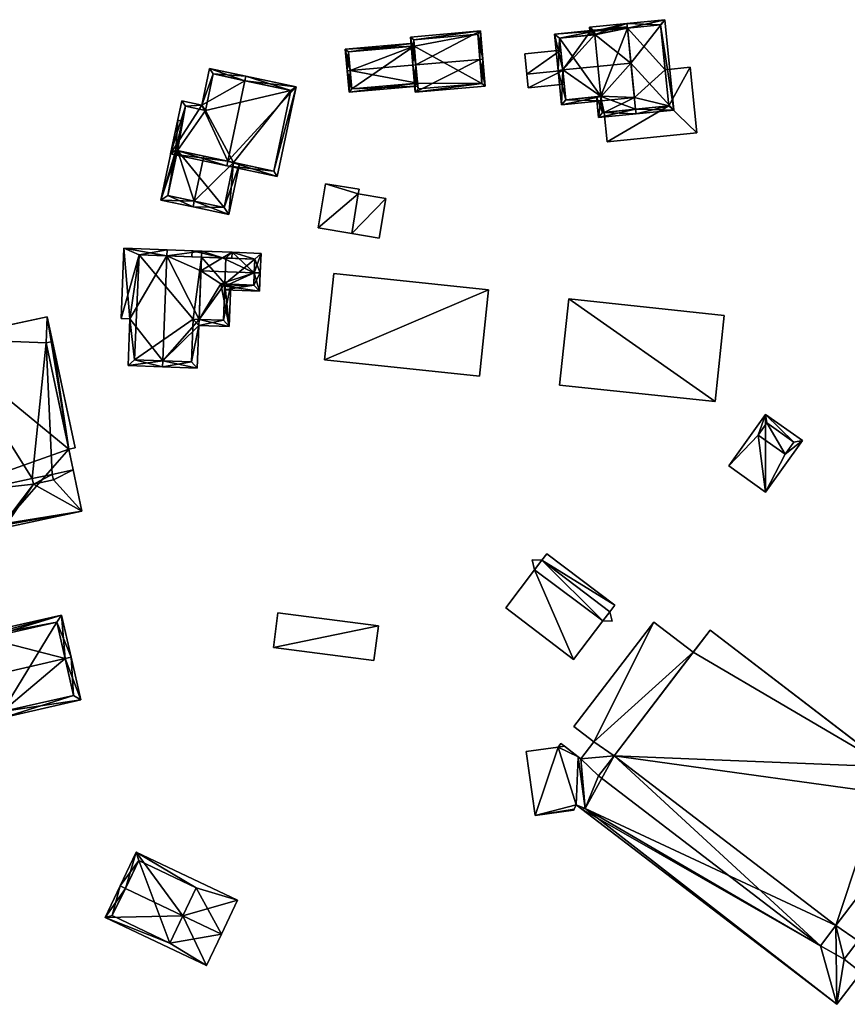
# Model space of a CAD drawing. Header units: inches. Extents: x 2685601 to 2690022, y 1235992 to 1239010.
# Tile 376 of 390: x 2688771 to 2688907, y 1238653 to 1238815. Entities that reach past the tile are written whole.
import ezdxf

# ---------------------------------------------------------------- set-up
doc = ezdxf.new("R2010")
doc.units = ezdxf.units.IN
doc.header["$MEASUREMENT"] = 0
doc.layers.add('Gebaeude Einzelhaus', color=10, linetype='Continuous')
doc.layers.add('Offenes Gebaeude', color=10, linetype='Continuous')

msp = doc.modelspace()

# ---------------------------------------------------------------- meshes
at = {"layer": 'Gebaeude Einzelhaus'}
mesh = msp.add_polyface(dxfattribs=at)
corners = [(2688866.12, 1238802.526, 550.602), (2688859.643, 1238801.188, 550.143), (2688866.188, 1238801.842, 550.143), (2688859.824, 1238806.91, 553.935), (2688859.078, 1238806.835, 553.935), (2688871.036, 1238808.03, 553.935), (2688864.386, 1238813.287, 550.201), (2688865.04, 1238813.258, 550.261), (2688870.437, 1238813.797, 550.261), (2688865.101, 1238812.721, 550.603), (2688858.483, 1238812.789, 550.143), (2688870.441, 1238813.985, 550.143), (2688870.46, 1238813.799, 550.261), (2688859.304, 1238812.118, 550.618), (2688865.104, 1238812.698, 550.618), (2688860.314, 1238802.009, 550.644), (2688866.114, 1238802.588, 550.644), (2688866.114, 1238802.588, 550.602), (2688865.368, 1238802.513, 550.143), (2688865.71, 1238799.09, 550.143), (2688871.794, 1238800.451, 553.935), (2688871.869, 1238799.705, 553.935), (2688870.46, 1238813.799, 553.935), (2688864.226, 1238813.93, 550.143), (2688864.357, 1238812.623, 550.143), (2688870.385, 1238814.546, 553.935), (2688865.104, 1238812.698, 550.603), (2688878.074, 1238800.325, 550.143), (2688876.591, 1238815.166, 550.143), (2688865.04, 1238813.258, 550.598), (2688866.381, 1238799.911, 550.602), (2688877.253, 1238800.996, 550.599), (2688875.92, 1238814.345, 550.599), (2688870.46, 1238813.799, 542.878), (2688865.04, 1238813.258, 542.878), (2688865.104, 1238812.698, 542.878), (2688859.304, 1238812.118, 542.878), (2688859.833, 1238806.827, 551.623), (2688859.499, 1238810.166, 549.311), (2688859.499, 1238810.166, 549.411), (2688860.061, 1238804.545, 549.311), (2688860.314, 1238802.009, 542.878), (2688860.061, 1238804.545, 549.411), (2688859.833, 1238806.827, 551.523), (2688866.114, 1238802.588, 542.878), (2688866.188, 1238801.842, 542.878), (2688871.601, 1238802.383, 542.878), (2688866.381, 1238799.911, 542.878), (2688866.661, 1238799.939, 548.128), (2688877.253, 1238800.996, 548.128), (2688866.661, 1238799.939, 542.878), (2688876.66, 1238806.938, 548.128), (2688875.92, 1238814.345, 542.878), (2688876.66, 1238806.938, 542.878), (2688877.253, 1238800.996, 542.878)]
mesh.append_faces([[corners[k] for k in face] for face in [(27, 32, 28), (28, 32, 25), (25, 32, 22), (21, 31, 27), (27, 31, 32), (21, 20, 31), (19, 30, 21), (21, 30, 20), (19, 18, 30), (30, 18, 0), (0, 18, 17), (29, 25, 22), (29, 23, 25), (26, 24, 9), (9, 24, 29), (29, 24, 23), (5, 28, 22), (22, 28, 25), (21, 27, 20), (20, 27, 5), (5, 27, 28), (25, 9, 22), (9, 24, 26), (25, 23, 9), (9, 23, 24), (5, 22, 9), (0, 20, 5), (0, 19, 20), (20, 19, 21), (0, 18, 19), (0, 17, 18), (4, 15, 1), (1, 15, 2), (2, 15, 0), (0, 15, 16), (4, 3, 15), (10, 13, 4), (4, 13, 3), (13, 9, 14), (10, 7, 13), (13, 7, 9), (10, 11, 7), (7, 11, 8), (8, 11, 12), (11, 8, 12), (11, 6, 8), (11, 10, 6), (9, 3, 5), (3, 10, 4), (9, 6, 3), (3, 6, 10), (9, 7, 6), (6, 7, 8), (3, 0, 5), (4, 1, 3), (3, 1, 0), (0, 1, 2)]], dxfattribs={"color": 13})
mesh.append_faces([[corners[k] for k in face] for face in [(53, 33, 52), (53, 46, 33), (46, 50, 45), (45, 50, 47), (53, 54, 46), (46, 54, 50), (29, 7, 9), (22, 8, 29), (29, 8, 7), (32, 12, 22), (22, 12, 8), (32, 52, 12), (12, 52, 33), (52, 51, 53), (51, 31, 49), (52, 32, 51), (51, 32, 31), (48, 47, 50), (48, 30, 47), (31, 20, 49), (49, 20, 48), (48, 20, 30), (0, 2, 30), (30, 2, 47), (47, 2, 45), (35, 44, 36), (36, 44, 41), (44, 46, 45), (35, 33, 44), (44, 33, 46), (35, 34, 33), (17, 0, 16), (17, 2, 0), (17, 44, 2), (2, 44, 45), (15, 17, 16), (15, 41, 17), (17, 41, 44), (43, 38, 40), (40, 15, 42), (42, 15, 37), (40, 41, 15), (36, 40, 38), (40, 36, 41), (37, 13, 39), (39, 13, 38), (38, 13, 36), (3, 37, 15), (37, 3, 13), (26, 13, 14), (26, 36, 13), (26, 35, 36), (9, 26, 14), (9, 7, 26), (26, 7, 35), (35, 7, 34), (8, 34, 7), (12, 33, 8), (8, 33, 34)]], dxfattribs={"color": 41})
mesh = msp.add_polyface(dxfattribs=at)
corners = [(2688835.686, 1238807.727, 549.491), (2688846.296, 1238813.318, 548.226), (2688834.786, 1238812.321, 548.226), (2688846.199, 1238808.636, 549.491), (2688846.698, 1238808.679, 549.491), (2688835.188, 1238807.684, 549.491), (2688835.573, 1238803.241, 548.226), (2688847.081, 1238804.236, 548.226), (2688835.328, 1238811.866, 548.362), (2688836.028, 1238803.783, 548.368), (2688846.54, 1238804.691, 548.368), (2688845.841, 1238812.776, 548.362), (2688846.54, 1238804.691, 541.554), (2688845.841, 1238812.776, 541.554), (2688835.328, 1238811.866, 541.554), (2688835.947, 1238804.719, 547.458), (2688836.028, 1238803.783, 541.554), (2688835.419, 1238810.819, 547.453), (2688835.686, 1238807.727, 548.542), (2688835.419, 1238810.819, 541.554), (2688835.947, 1238804.719, 541.554)]
mesh.append_faces([[corners[k] for k in face] for face in [(11, 8, 1), (3, 11, 4), (10, 3, 4), (4, 11, 1), (7, 10, 4), (6, 9, 10), (6, 10, 7), (0, 9, 5), (8, 0, 5), (5, 9, 6), (1, 8, 2), (2, 8, 5), (3, 7, 4), (5, 6, 0), (0, 6, 3), (3, 6, 7), (0, 2, 5), (4, 1, 3), (3, 1, 0), (0, 1, 2)]], dxfattribs={"color": 13})
mesh.append_faces([[corners[k] for k in face] for face in [(12, 19, 13), (13, 19, 14), (12, 20, 19), (12, 16, 20), (10, 9, 12), (12, 9, 16), (16, 15, 20), (17, 14, 19), (17, 8, 14), (15, 0, 18), (18, 0, 17), (17, 0, 8), (16, 9, 15), (15, 9, 0), (8, 11, 14), (14, 11, 13), (3, 13, 11), (3, 12, 13), (3, 10, 12)]], dxfattribs={"color": 41})
mesh = msp.add_polyface(dxfattribs=at)
corners = [(2688824.883, 1238806.793, 548.542), (2688835.686, 1238807.727, 548.542), (2688835.419, 1238810.819, 547.453), (2688824.075, 1238810.34, 547.278), (2688835.376, 1238811.317, 547.278), (2688824.385, 1238806.75, 548.542), (2688824.688, 1238803.244, 547.278), (2688835.99, 1238804.221, 547.278), (2688835.947, 1238804.719, 547.458), (2688824.616, 1238809.885, 547.453), (2688825.143, 1238803.785, 547.458), (2688824.616, 1238809.885, 541.554), (2688835.419, 1238810.819, 541.554), (2688825.143, 1238803.785, 541.554), (2688835.947, 1238804.719, 541.554)]
mesh.append_faces([[corners[k] for k in face] for face in [(6, 10, 7), (7, 10, 8), (6, 5, 10), (10, 5, 0), (4, 9, 3), (3, 9, 5), (5, 9, 0), (4, 2, 9), (6, 0, 5), (6, 8, 0), (0, 8, 1), (6, 7, 8), (0, 3, 5), (0, 2, 3), (3, 2, 4), (0, 1, 2)]], dxfattribs={"color": 13})
mesh.append_faces([[corners[k] for k in face] for face in [(12, 13, 11), (12, 14, 13), (13, 14, 10), (10, 14, 8), (0, 13, 10), (0, 11, 13), (0, 9, 11), (11, 2, 12), (11, 9, 2)]], dxfattribs={"color": 41})
mesh = msp.add_polyface(dxfattribs=at)
corners = [(2688807.57, 1238805.14, 552.157), (2688801.763, 1238807.141, 547.881), (2688800.489, 1238801.144, 547.881), (2688807.726, 1238805.874, 552.157), (2688795.346, 1238793.135, 545.519), (2688797.196, 1238801.844, 545.519), (2688804.759, 1238791.903, 552.157), (2688804.603, 1238791.169, 552.157), (2688816, 1238804.116, 547.653), (2688812.875, 1238789.411, 547.653), (2688797.774, 1238800.954, 546.045), (2688796.236, 1238793.713, 546.045), (2688812.298, 1238790.301, 548.052), (2688815.11, 1238803.539, 548.053), (2688802.34, 1238806.251, 548.407), (2688801.066, 1238800.254, 548.407), (2688802.34, 1238806.251, 536.228), (2688815.11, 1238803.539, 536.228), (2688801.066, 1238800.254, 536.228), (2688797.774, 1238800.954, 536.228), (2688796.236, 1238793.713, 545.267), (2688796.236, 1238793.713, 536.228), (2688805.717, 1238791.699, 545.36), (2688812.298, 1238790.301, 536.228), (2688800.809, 1238792.742, 548.127), (2688796.48, 1238793.661, 545.42), (2688796.48, 1238793.661, 536.228), (2688805.717, 1238791.699, 536.228)]
mesh.append_faces([[corners[k] for k in face] for face in [(15, 10, 2), (14, 15, 2), (1, 14, 2), (0, 14, 3), (13, 0, 3), (3, 14, 1), (8, 12, 13), (8, 13, 3), (9, 12, 8), (6, 12, 7), (11, 6, 7), (7, 12, 9), (10, 11, 4), (4, 11, 7), (2, 10, 5), (5, 10, 4), (9, 6, 7), (9, 8, 6), (6, 8, 0), (0, 8, 3), (6, 4, 7), (0, 2, 6), (6, 2, 4), (4, 2, 5), (3, 1, 0), (0, 1, 2)]], dxfattribs={"color": 13})
mesh.append_faces([[corners[k] for k in face] for face in [(18, 26, 19), (19, 26, 21), (18, 27, 26), (18, 17, 27), (27, 17, 23), (18, 16, 17), (13, 12, 17), (17, 12, 23), (23, 22, 27), (25, 20, 26), (26, 20, 21), (24, 11, 25), (25, 11, 20), (22, 6, 24), (24, 6, 11), (23, 12, 22), (22, 12, 6), (20, 19, 21), (11, 10, 20), (20, 10, 19), (10, 18, 19), (10, 15, 18), (15, 14, 18), (18, 14, 16), (0, 13, 14), (14, 13, 16), (16, 13, 17)]], dxfattribs={"color": 41})
mesh = msp.add_polyface(dxfattribs=at)
corners = [(2688877.253, 1238800.996, 548.128), (2688881.875, 1238796.554, 548.128), (2688880.796, 1238807.351, 548.128), (2688867.146, 1238795.083, 548.128), (2688876.66, 1238806.938, 548.128), (2688866.661, 1238799.939, 548.128), (2688880.796, 1238807.351, 542.878), (2688881.875, 1238796.554, 542.877), (2688876.66, 1238806.938, 542.878), (2688866.661, 1238799.939, 542.878), (2688867.146, 1238795.083, 542.878), (2688877.253, 1238800.996, 542.878)]
mesh.append_faces([[corners[k] for k in face] for face in [(3, 0, 5), (0, 2, 4), (3, 1, 0), (0, 1, 2)]], dxfattribs={"color": 13})
mesh.append_faces([[corners[k] for k in face] for face in [(6, 11, 8), (11, 10, 9), (6, 7, 11), (11, 7, 10), (1, 3, 7), (7, 3, 10), (10, 3, 9), (9, 3, 5), (4, 2, 8), (8, 2, 6), (2, 1, 6), (6, 1, 7)]], dxfattribs={"color": 41})
mesh = msp.add_polyface(dxfattribs=at)
corners = [(2688804.921, 1238783.143, 544.808), (2688806.695, 1238791.491, 544.808), (2688805.717, 1238791.699, 545.36), (2688799.243, 1238785.372, 548.127), (2688800.809, 1238792.742, 548.127), (2688799.035, 1238784.393, 548.127), (2688796.514, 1238798.634, 544.808), (2688796.236, 1238793.713, 545.267), (2688797.248, 1238798.478, 545.267), (2688793.728, 1238785.52, 544.808), (2688796.48, 1238793.661, 545.42), (2688804.151, 1238784.329, 545.359), (2688794.914, 1238786.291, 545.42), (2688794.914, 1238786.291, 536.228), (2688796.48, 1238793.661, 536.228), (2688804.151, 1238784.329, 536.228), (2688805.717, 1238791.699, 536.228)]
mesh.append_faces([[corners[k] for k in face] for face in [(9, 12, 5), (5, 12, 3), (9, 7, 12), (12, 7, 10), (9, 6, 7), (7, 6, 8), (0, 11, 1), (1, 11, 2), (0, 5, 11), (11, 5, 3), (10, 3, 4), (10, 9, 3), (3, 9, 5), (10, 7, 9), (9, 7, 6), (6, 7, 8), (0, 3, 5), (0, 2, 3), (3, 2, 4), (0, 1, 2)]], dxfattribs={"color": 13})
mesh.append_faces([[corners[k] for k in face] for face in [(14, 15, 13), (14, 16, 15), (15, 16, 11), (11, 16, 2), (11, 13, 15), (3, 12, 11), (11, 12, 13), (13, 10, 14), (13, 12, 10)]], dxfattribs={"color": 41})
mesh = msp.add_polyface(dxfattribs=at)
corners = [(2688788.655, 1238766.006, 543.698), (2688787.678, 1238777.638, 542.715), (2688787.233, 1238766.061, 542.715), (2688794.722, 1238776.367, 547.613), (2688794.76, 1238777.365, 547.613), (2688794.059, 1238759.114, 547.613), (2688788.36, 1238758.331, 543.698), (2688794.021, 1238758.114, 547.613), (2688800.47, 1238777.146, 543.504), (2688800.039, 1238765.923, 543.504), (2688800.346, 1238773.92, 543.504), (2688800.432, 1238776.148, 543.504), (2688799.731, 1238757.895, 543.504), (2688800.001, 1238764.924, 543.504), (2688790.18, 1238776.541, 544.471), (2688789.398, 1238759.293, 544.389), (2688798.771, 1238758.933, 544.222), (2688799.04, 1238765.961, 544.223), (2688803.886, 1238776.014, 541.979), (2688803.888, 1238776.015, 541.978), (2688805.475, 1238776.954, 541.294), (2688804.438, 1238775.994, 541.735), (2688805.437, 1238775.954, 541.294), (2688803.614, 1238771.776, 542.027), (2688805.005, 1238764.731, 541.294), (2688805.273, 1238771.712, 541.294), (2688804.275, 1238771.751, 541.735), (2688804.045, 1238765.769, 541.735), (2688804.26, 1238771.352, 541.735), (2688790.18, 1238776.541, 533.408), (2688800.432, 1238776.148, 533.408), (2688789.398, 1238759.293, 533.408), (2688798.771, 1238758.933, 533.407), (2688799.04, 1238765.961, 533.408), (2688800.039, 1238765.923, 533.408), (2688804.045, 1238765.769, 533.408), (2688804.275, 1238771.751, 533.408), (2688804.438, 1238775.994, 533.408)]
mesh.append_faces([[corners[k] for k in face] for face in [(25, 28, 26), (25, 27, 28), (27, 13, 9), (25, 24, 27), (27, 24, 13), (8, 18, 11), (8, 19, 18), (8, 20, 19), (19, 20, 21), (21, 20, 22), (24, 9, 13), (24, 23, 9), (24, 26, 23), (24, 25, 26), (10, 9, 23), (20, 21, 22), (8, 19, 20), (20, 19, 21), (11, 18, 8), (8, 18, 19), (11, 10, 18), (13, 17, 9), (7, 16, 12), (12, 16, 13), (13, 16, 17), (7, 5, 16), (0, 15, 6), (6, 15, 7), (7, 15, 5), (4, 14, 1), (1, 14, 2), (2, 14, 0), (0, 14, 15), (4, 3, 14), (8, 3, 4), (8, 11, 3), (9, 5, 13), (13, 5, 12), (12, 5, 7), (8, 3, 11), (11, 3, 10), (10, 3, 9), (9, 3, 5), (8, 4, 3), (5, 6, 7), (3, 0, 5), (5, 0, 6), (4, 1, 3), (3, 1, 0), (0, 1, 2)]], dxfattribs={"color": 13})
mesh.append_faces([[corners[k] for k in face] for face in [(30, 36, 34), (34, 36, 35), (30, 37, 36), (19, 30, 18), (18, 30, 11), (19, 21, 30), (30, 21, 37), (28, 36, 26), (28, 35, 36), (28, 27, 35), (27, 34, 35), (27, 9, 34), (30, 33, 29), (29, 33, 31), (31, 33, 32), (30, 34, 33), (9, 33, 34), (9, 17, 33), (17, 16, 33), (33, 16, 32), (16, 31, 32), (5, 15, 16), (16, 15, 31), (15, 29, 31), (15, 14, 29), (11, 14, 3), (30, 29, 11), (11, 29, 14)]], dxfattribs={"color": 41})
mesh = msp.add_polyface(dxfattribs=at)
corners = [(2688809.098, 1238773.583, 543.504), (2688810.221, 1238776.771, 541.294), (2688805.475, 1238776.954, 541.294), (2688810.098, 1238773.545, 543.504), (2688803.888, 1238776.015, 541.978), (2688798.88, 1238777.208, 541.294), (2688798.842, 1238776.209, 541.978), (2688803.886, 1238776.014, 541.979), (2688800.346, 1238773.92, 543.504), (2688804.26, 1238771.352, 541.735), (2688804.236, 1238770.751, 541.294), (2688809.983, 1238770.53, 541.294), (2688803.614, 1238771.776, 542.027), (2688809.021, 1238771.568, 542.027), (2688809.184, 1238775.81, 541.979), (2688804.438, 1238775.994, 541.735), (2688809.184, 1238775.81, 533.408), (2688804.438, 1238775.994, 533.408), (2688804.275, 1238771.751, 541.735), (2688809.021, 1238771.568, 533.408), (2688804.275, 1238771.751, 533.408)]
mesh.append_faces([[corners[k] for k in face] for face in [(2, 4, 5), (5, 4, 6), (2, 14, 4), (4, 14, 7), (14, 3, 0), (2, 1, 14), (14, 1, 3), (13, 9, 12), (13, 10, 9), (13, 11, 10), (13, 3, 11), (13, 0, 3), (9, 0, 12), (12, 0, 8), (9, 11, 0), (0, 11, 3), (9, 10, 11), (0, 7, 8), (0, 4, 7), (4, 5, 6), (0, 2, 4), (4, 2, 5), (3, 1, 0), (0, 1, 2)]], dxfattribs={"color": 13})
mesh.append_faces([[corners[k] for k in face] for face in [(20, 16, 19), (20, 17, 16), (14, 19, 16), (14, 13, 19), (14, 0, 13), (19, 18, 20), (19, 13, 18), (18, 13, 12), (17, 15, 16), (16, 15, 14), (14, 15, 7), (7, 15, 4)]], dxfattribs={"color": 41})
mesh = msp.add_polyface(dxfattribs=at)
corners = [(2688820.676, 1238759.296, 544.246), (2688847.63, 1238770.763, 544.246), (2688822.169, 1238773.448, 544.246), (2688846.138, 1238756.61, 544.246), (2688822.169, 1238773.448, 535.164), (2688847.63, 1238770.763, 535.164), (2688820.676, 1238759.296, 535.164), (2688846.138, 1238756.61, 535.164)]
mesh.append_faces([[corners[k] for k in face] for face in [(3, 1, 0), (0, 1, 2)]], dxfattribs={"color": 13})
mesh.append_faces([[corners[k] for k in face] for face in [(4, 5, 6), (6, 5, 7), (1, 3, 5), (5, 3, 7), (3, 0, 7), (7, 0, 6), (0, 2, 6), (6, 2, 4), (2, 1, 4), (4, 1, 5)]], dxfattribs={"color": 41})
mesh = msp.add_polyface(dxfattribs=at)
corners = [(2688884.86, 1238752.405, 544.562), (2688860.814, 1238769.304, 544.562), (2688859.3, 1238755.134, 544.562), (2688886.373, 1238766.574, 544.562), (2688859.3, 1238755.134, 535.78), (2688860.814, 1238769.304, 535.78), (2688884.86, 1238752.405, 535.78), (2688886.373, 1238766.574, 535.78)]
mesh.append_faces([[corners[k] for k in face] for face in [(3, 1, 0), (0, 1, 2)]], dxfattribs={"color": 13})
mesh.append_faces([[corners[k] for k in face] for face in [(4, 5, 6), (6, 5, 7), (1, 3, 5), (5, 3, 7), (3, 0, 7), (7, 0, 6), (0, 2, 6), (6, 2, 4), (2, 1, 4), (4, 1, 5)]], dxfattribs={"color": 41})
mesh = msp.add_polyface(dxfattribs=at)
corners = [(2688778.614, 1238744.589, 542.427), (2688775.936, 1238762.295, 542.427), (2688774.891, 1238762.073, 542.427), (2688779.659, 1238744.811, 542.427), (2688763.438, 1238737.801, 542.427), (2688761.908, 1238738.684, 542.427), (2688760.746, 1238738.436, 542.427), (2688758.131, 1238762.725, 542.427), (2688756.846, 1238762.453, 542.427), (2688762.303, 1238731.13, 542.427), (2688767.864, 1238732.315, 542.426), (2688772.788, 1238738.86, 542.427), (2688767.909, 1238732.101, 542.426), (2688767.996, 1238731.691, 542.426), (2688780.78, 1238734.414, 542.426), (2688776.079, 1238739.561, 542.427), (2688779.341, 1238741.174, 542.427), (2688775.895, 1238740.425, 542.427), (2688772.599, 1238739.751, 542.427), (2688765.866, 1238764.373, 542.427), (2688772.599, 1238739.751, 544.481), (2688758.131, 1238762.725, 544.481), (2688763.438, 1238737.801, 544.481), (2688774.891, 1238762.073, 544.481), (2688775.076, 1238766.334, 544.481), (2688775.895, 1238740.425, 544.481), (2688772.788, 1238738.86, 544.481), (2688776.079, 1238739.561, 544.481), (2688779.341, 1238741.174, 544.481), (2688775.936, 1238762.295, 544.481), (2688775.076, 1238766.334, 542.427), (2688780.78, 1238734.414, 530.148), (2688778.614, 1238744.589, 530.148), (2688779.659, 1238744.811, 530.148), (2688775.076, 1238766.334, 530.148), (2688756.846, 1238762.453, 530.148), (2688761.908, 1238738.684, 530.148), (2688760.746, 1238738.436, 530.148), (2688762.303, 1238731.13, 530.148), (2688767.864, 1238732.315, 530.148), (2688767.909, 1238732.101, 530.148), (2688767.996, 1238731.691, 530.148)]
mesh.append_faces([[corners[k] for k in face] for face in [(24, 23, 29), (23, 25, 28), (25, 26, 27), (23, 20, 25), (25, 20, 26), (24, 21, 23), (23, 21, 20), (20, 21, 22), (8, 7, 19), (4, 11, 18), (15, 16, 17), (11, 14, 15), (15, 14, 16), (11, 13, 14), (11, 12, 13), (4, 10, 11), (11, 10, 12), (4, 9, 10), (4, 6, 9), (8, 5, 7), (7, 5, 4), (4, 5, 6), (3, 1, 0), (0, 1, 2)]], dxfattribs={"color": 13})
mesh.append_faces([[corners[k] for k in face] for face in [(39, 31, 40), (40, 31, 41), (39, 32, 31), (32, 34, 33), (32, 35, 34), (37, 36, 38), (38, 36, 39), (39, 36, 32), (32, 36, 35), (14, 13, 31), (31, 13, 41), (13, 12, 41), (41, 12, 40), (12, 10, 40), (40, 10, 39), (10, 9, 39), (39, 9, 38), (9, 6, 38), (38, 6, 37), (6, 5, 37), (37, 5, 36), (5, 8, 36), (36, 8, 35), (19, 35, 8), (19, 34, 35), (19, 30, 34), (1, 34, 30), (1, 33, 34), (1, 3, 33), (3, 0, 33), (33, 0, 32), (16, 32, 0), (16, 31, 32), (16, 14, 31), (11, 15, 26), (26, 15, 27), (18, 11, 20), (20, 11, 26), (4, 18, 22), (22, 18, 20), (7, 4, 21), (21, 4, 22), (19, 24, 30), (19, 21, 24), (19, 7, 21), (1, 30, 29), (29, 30, 24), (2, 1, 23), (23, 1, 29), (0, 28, 16), (0, 23, 28), (0, 2, 23), (17, 16, 25), (25, 16, 28), (15, 17, 27), (27, 17, 25)]], dxfattribs={"color": 41})
mesh = msp.add_polyface(dxfattribs=at)
corners = [(2688893.168, 1238750.308, 539.267), (2688893.18, 1238737.52, 539.267), (2688899.219, 1238745.999, 539.267), (2688887.129, 1238741.829, 539.267), (2688897.824, 1238745.765, 539.267), (2688896.41, 1238743.779, 539.267), (2688891.971, 1238746.903, 539.267), (2688893.403, 1238748.913, 539.267), (2688893.403, 1238748.913, 533.384), (2688897.824, 1238745.765, 533.384), (2688891.971, 1238746.903, 533.384), (2688896.41, 1238743.779, 533.384)]
mesh.append_faces([[corners[k] for k in face] for face in [(6, 5, 1), (3, 6, 1), (7, 6, 0), (4, 7, 0), (0, 6, 3), (2, 5, 4), (1, 5, 2), (2, 4, 0), (3, 1, 0), (0, 1, 2)]], dxfattribs={"color": 13})
mesh.append_faces([[corners[k] for k in face] for face in [(8, 11, 10), (9, 11, 8), (4, 11, 9), (5, 11, 4), (10, 11, 6), (6, 11, 5), (8, 10, 7), (7, 10, 6), (9, 8, 4), (4, 8, 7)]], dxfattribs={"color": 41})
mesh = msp.add_polyface(dxfattribs=at)
corners = [(2688855.191, 1238724.763, 538.242), (2688850.446, 1238718.504, 538.242), (2688861.619, 1238710.033, 538.242), (2688866.434, 1238716.383, 538.242), (2688867.573, 1238717.884, 538.242), (2688867.95, 1238716.336, 538.242), (2688856.403, 1238726.359, 538.242), (2688868.376, 1238718.945, 538.242), (2688857.204, 1238727.415, 538.242), (2688854.805, 1238726.404, 538.242), (2688854.805, 1238726.404, 528.164), (2688856.403, 1238726.359, 528.164), (2688855.191, 1238724.763, 528.164), (2688850.446, 1238718.504, 528.164), (2688861.619, 1238710.033, 528.164), (2688866.434, 1238716.383, 528.164), (2688867.95, 1238716.336, 528.164), (2688867.573, 1238717.884, 528.164), (2688868.376, 1238718.945, 528.164), (2688857.204, 1238727.415, 528.164)]
mesh.append_faces([[corners[k] for k in face] for face in [(0, 6, 9), (6, 7, 8), (6, 4, 7), (0, 3, 6), (6, 3, 4), (4, 3, 5), (0, 2, 3), (0, 1, 2)]], dxfattribs={"color": 13})
mesh.append_faces([[corners[k] for k in face] for face in [(15, 17, 16), (15, 11, 17), (17, 11, 18), (18, 11, 19), (13, 12, 14), (14, 12, 15), (15, 12, 11), (11, 12, 10), (6, 8, 11), (11, 8, 19), (8, 7, 19), (19, 7, 18), (7, 4, 18), (18, 4, 17), (4, 5, 17), (17, 5, 16), (5, 3, 16), (16, 3, 15), (3, 2, 15), (15, 2, 14), (2, 1, 14), (14, 1, 13), (1, 0, 13), (13, 0, 12), (0, 9, 12), (12, 9, 10), (9, 6, 10), (10, 6, 11)]], dxfattribs={"color": 41})
mesh = msp.add_polyface(dxfattribs=at)
corners = [(2688764.376, 1238707.086, 544.861), (2688765.011, 1238713.508, 540.764), (2688763.024, 1238713.058, 540.764), (2688766.363, 1238707.535, 544.861), (2688766.85, 1238707.645, 544.861), (2688778.016, 1238710.173, 544.861), (2688777.419, 1238717.341, 540.095), (2688764.9, 1238713.996, 540.429), (2688778.991, 1238710.394, 544.861), (2688761.828, 1238713.813, 540.095), (2688761.939, 1238713.325, 540.43), (2688780.579, 1238703.384, 539.62), (2688767.729, 1238701.501, 540.349), (2688767.95, 1238700.525, 539.62), (2688776.664, 1238716.145, 540.764), (2688779.383, 1238704.139, 540.35), (2688776.664, 1238716.145, 528.748), (2688779.383, 1238704.139, 528.748), (2688765.011, 1238713.508, 528.748), (2688767.729, 1238701.501, 528.748), (2688763.024, 1238713.058, 528.748), (2688765.743, 1238701.051, 528.748)]
mesh.append_faces([[corners[k] for k in face] for face in [(11, 15, 8), (8, 15, 5), (11, 13, 15), (15, 13, 12), (9, 7, 10), (7, 14, 1), (14, 8, 5), (9, 6, 7), (7, 6, 14), (14, 6, 8), (11, 12, 13), (12, 4, 3), (11, 5, 12), (12, 5, 4), (11, 8, 5), (7, 9, 10), (7, 6, 9), (6, 5, 8), (7, 1, 6), (6, 1, 5), (5, 1, 4), (4, 1, 3), (3, 1, 0), (0, 1, 2)]], dxfattribs={"color": 13})
mesh.append_faces([[corners[k] for k in face] for face in [(18, 19, 20), (20, 19, 21), (18, 16, 19), (19, 16, 17), (17, 12, 19), (17, 15, 12), (16, 18, 14), (14, 18, 1), (5, 15, 14), (14, 15, 16), (16, 15, 17)]], dxfattribs={"color": 41})
mesh = msp.add_polyface(dxfattribs=at)
corners = [(2688868.261, 1238694.22, 539.96), (2688920.534, 1238686.951, 539.723), (2688884.058, 1238714.864, 539.723), (2688904.738, 1238666.308, 539.959), (2688859.065, 1238695.616, 534.272), (2688853.838, 1238694.896, 534.272), (2688855.283, 1238684.403, 534.272), (2688861.677, 1238685.438, 534.272), (2688861.594, 1238685.271, 534.272), (2688862.039, 1238686.163, 534.272), (2688863.535, 1238685.539, 534.272), (2688862.959, 1238685.459, 534.272), (2688862.364, 1238694.043, 534.272), (2688860.118, 1238695.761, 534.272), (2688874.805, 1238716.186, 534.272), (2688861.668, 1238699.019, 534.272), (2688864.926, 1238696.524, 534.272), (2688868.261, 1238694.22, 534.272), (2688862.783, 1238693.723, 534.272), (2688881.28, 1238711.233, 534.272), (2688865.71, 1238690.886, 534.272), (2688859.524, 1238696.216, 534.272), (2688902.186, 1238662.974, 534.272), (2688904.895, 1238653.369, 534.272), (2688906.081, 1238660.761, 534.272), (2688908.9, 1238658.604, 534.272), (2688904.738, 1238666.308, 534.272), (2688908.391, 1238663.779, 534.272), (2688920.534, 1238686.951, 534.272), (2688911.185, 1238661.64, 534.272), (2688911.21, 1238661.621, 534.272), (2688930.4, 1238686.7, 534.272), (2688916.95, 1238696.991, 534.272), (2688913.406, 1238692.405, 534.272), (2688868.261, 1238694.22, 538.681), (2688902.186, 1238662.974, 538.775), (2688904.738, 1238666.308, 538.681), (2688865.71, 1238690.886, 538.775), (2688884.058, 1238714.864, 528.115), (2688913.406, 1238692.405, 528.115), (2688881.28, 1238711.233, 528.115), (2688920.534, 1238686.951, 528.115), (2688904.738, 1238666.308, 528.115), (2688868.261, 1238694.22, 528.115), (2688855.283, 1238684.403, 528.115), (2688853.838, 1238694.896, 528.115), (2688861.594, 1238685.271, 528.115), (2688861.677, 1238685.438, 528.115), (2688862.039, 1238686.163, 528.115), (2688862.959, 1238685.459, 528.115), (2688860.118, 1238695.761, 528.115), (2688862.364, 1238694.043, 528.115), (2688859.065, 1238695.616, 528.115), (2688863.535, 1238685.539, 528.115), (2688904.895, 1238653.369, 528.115), (2688908.9, 1238658.604, 528.115), (2688906.081, 1238660.761, 528.115), (2688908.391, 1238663.779, 528.115), (2688911.185, 1238661.64, 528.115), (2688911.21, 1238661.621, 528.115), (2688930.4, 1238686.7, 528.115), (2688916.95, 1238696.991, 528.115), (2688874.805, 1238716.186, 528.115), (2688861.668, 1238699.019, 528.115), (2688864.926, 1238696.524, 528.115), (2688862.783, 1238693.723, 528.115), (2688859.524, 1238696.216, 528.115)]
mesh.append_faces([[corners[k] for k in face] for face in [(37, 35, 34), (34, 35, 36), (28, 32, 33), (28, 31, 32), (28, 30, 31), (28, 29, 30), (26, 27, 28), (28, 27, 29), (22, 24, 26), (26, 24, 27), (22, 23, 24), (24, 23, 25), (22, 11, 23), (20, 10, 22), (22, 10, 11), (4, 13, 21), (17, 18, 20), (20, 18, 10), (10, 18, 12), (14, 16, 19), (19, 16, 17), (17, 16, 18), (14, 15, 16), (4, 12, 13), (4, 9, 12), (12, 9, 10), (10, 9, 11), (4, 6, 9), (9, 6, 7), (7, 6, 8), (4, 5, 6), (3, 1, 0), (0, 1, 2)]], dxfattribs={"color": 13})
mesh.append_faces([[corners[k] for k in face] for face in [(66, 50, 52), (53, 54, 49), (54, 56, 55), (57, 41, 58), (58, 41, 59), (59, 41, 60), (60, 41, 61), (61, 41, 39), (53, 42, 54), (54, 42, 56), (56, 42, 57), (57, 42, 41), (53, 43, 42), (43, 64, 40), (40, 64, 62), (62, 64, 63), (51, 65, 53), (53, 65, 43), (43, 65, 64), (66, 52, 21), (21, 52, 4), (18, 65, 12), (12, 65, 51), (21, 13, 66), (66, 13, 50), (18, 16, 65), (65, 16, 64), (16, 15, 64), (64, 15, 63), (15, 14, 63), (63, 14, 62), (62, 19, 40), (62, 14, 19), (33, 32, 39), (39, 32, 61), (32, 31, 61), (61, 31, 60), (31, 30, 60), (60, 30, 59), (30, 29, 59), (59, 29, 58), (29, 27, 58), (58, 27, 57), (27, 24, 57), (57, 24, 56), (24, 25, 56), (56, 25, 55), (25, 23, 55), (55, 23, 54), (23, 11, 54), (54, 11, 49), (26, 36, 22), (22, 36, 35), (20, 22, 37), (37, 22, 35), (20, 34, 17), (20, 37, 34), (48, 53, 49), (48, 51, 53), (48, 52, 51), (51, 52, 50), (47, 44, 48), (48, 44, 52), (52, 44, 45), (47, 46, 44), (45, 4, 52), (45, 5, 4), (51, 50, 12), (12, 50, 13), (9, 49, 11), (9, 48, 49), (47, 48, 7), (7, 48, 9), (7, 8, 47), (47, 8, 46), (8, 6, 46), (46, 6, 44), (6, 5, 44), (44, 5, 45), (39, 40, 38), (39, 43, 40), (39, 42, 43), (39, 41, 42), (36, 1, 3), (36, 28, 1), (36, 26, 28), (3, 34, 36), (36, 34, 26), (26, 34, 17), (3, 0, 34), (0, 19, 34), (34, 19, 17), (19, 38, 40), (0, 2, 19), (19, 2, 38), (2, 33, 38), (38, 33, 39), (2, 1, 33), (33, 1, 28)]], dxfattribs={"color": 41})
mesh = msp.add_polyface(dxfattribs=at)
corners = [(2688797.365, 1238667.93, 536.888), (2688806.351, 1238670.475, 534.754), (2688789.688, 1238678.389, 534.754), (2688803.711, 1238664.916, 536.888), (2688787.921, 1238672.415, 536.888), (2688787.048, 1238672.83, 536.888), (2688784.586, 1238667.648, 534.754), (2688801.25, 1238659.734, 534.754), (2688799.55, 1238672.5, 535.131), (2688795.2, 1238663.4, 535.02), (2688790.15, 1238677, 535.12), (2688785.75, 1238667.95, 535.041), (2688795.2, 1238663.4, 528.53), (2688799.55, 1238672.5, 528.53), (2688790.15, 1238677, 528.53), (2688785.75, 1238667.95, 528.53)]
mesh.append_faces([[corners[k] for k in face] for face in [(6, 11, 9), (6, 9, 7), (4, 11, 5), (10, 4, 5), (5, 11, 6), (8, 10, 2), (2, 10, 5), (1, 8, 2), (0, 8, 3), (9, 0, 3), (7, 9, 3), (3, 8, 1), (0, 7, 3), (5, 6, 4), (4, 6, 0), (0, 6, 7), (0, 2, 4), (4, 2, 5), (3, 1, 0), (0, 1, 2)]], dxfattribs={"color": 13})
mesh.append_faces([[corners[k] for k in face] for face in [(12, 15, 14), (12, 14, 13), (9, 15, 12), (11, 15, 9), (14, 15, 4), (4, 15, 11), (10, 14, 4), (13, 14, 10), (8, 13, 10), (12, 13, 0), (0, 13, 8), (9, 12, 0)]], dxfattribs={"color": 41})
at = {"layer": 'Offenes Gebaeude'}
mesh = msp.add_polyface(dxfattribs=at)
corners = [(2688859.499, 1238810.166, 549.411), (2688853.924, 1238806.236, 551.623), (2688859.833, 1238806.827, 551.623), (2688853.59, 1238809.575, 549.411), (2688854.153, 1238803.954, 549.411), (2688860.061, 1238804.545, 549.411), (2688853.924, 1238806.236, 551.523), (2688853.59, 1238809.575, 549.311), (2688854.153, 1238803.954, 549.311), (2688860.061, 1238804.545, 549.311), (2688859.499, 1238810.166, 549.311), (2688859.833, 1238806.827, 551.523)]
mesh.append_faces([[corners[k] for k in face] for face in [(1, 4, 2), (2, 4, 5), (3, 1, 0), (0, 1, 2)]], dxfattribs={"color": 13})
mesh.append_faces([[corners[k] for k in face] for face in [(8, 11, 9), (8, 6, 11), (6, 10, 11), (6, 7, 10), (7, 0, 10), (7, 3, 0), (8, 9, 4), (4, 9, 5), (1, 6, 4), (4, 6, 8), (1, 3, 6), (6, 3, 7)]], dxfattribs={"color": 41})
mesh = msp.add_polyface(dxfattribs=at)
corners = [(2688826.215, 1238786.548, 542.755), (2688819.593, 1238780.953, 542.598), (2688825.135, 1238780.034, 542.755), (2688820.798, 1238788.215, 542.598), (2688826.339, 1238787.295, 542.755), (2688830.739, 1238785.796, 543.387), (2688829.659, 1238779.283, 543.387), (2688826.215, 1238786.548, 542.655), (2688826.339, 1238787.295, 542.655), (2688820.798, 1238788.215, 542.498), (2688819.593, 1238780.953, 542.498), (2688825.135, 1238780.034, 542.655), (2688829.659, 1238779.283, 543.287), (2688830.739, 1238785.796, 543.287)]
mesh.append_faces([[corners[k] for k in face] for face in [(6, 5, 2), (2, 5, 0), (3, 0, 4), (3, 1, 0), (0, 1, 2)]], dxfattribs={"color": 13})
mesh.append_faces([[corners[k] for k in face] for face in [(13, 11, 7), (13, 12, 11), (13, 0, 5), (13, 7, 0), (5, 6, 13), (13, 6, 12), (6, 2, 12), (12, 2, 11), (10, 7, 11), (10, 9, 7), (7, 9, 8), (2, 1, 11), (11, 1, 10), (1, 3, 10), (10, 3, 9), (3, 8, 9), (3, 4, 8), (0, 8, 4), (0, 7, 8)]], dxfattribs={"color": 41})
mesh = msp.add_polyface(dxfattribs=at)
corners = [(2688812.271, 1238711.978, 534.449), (2688829.515, 1238715.564, 534.212), (2688813.009, 1238717.693, 534.212), (2688828.779, 1238709.848, 534.449), (2688812.271, 1238711.978, 534.349), (2688813.009, 1238717.693, 534.112), (2688828.779, 1238709.848, 534.349), (2688829.515, 1238715.564, 534.112)]
mesh.append_faces([[corners[k] for k in face] for face in [(3, 1, 0), (0, 1, 2)]], dxfattribs={"color": 13})
mesh.append_faces([[corners[k] for k in face] for face in [(4, 7, 6), (5, 7, 4), (2, 7, 5), (1, 7, 2), (6, 7, 1), (3, 6, 1), (4, 6, 0), (0, 6, 3), (5, 4, 2), (2, 4, 0)]], dxfattribs={"color": 41})

doc.saveas('drawing.dxf')
